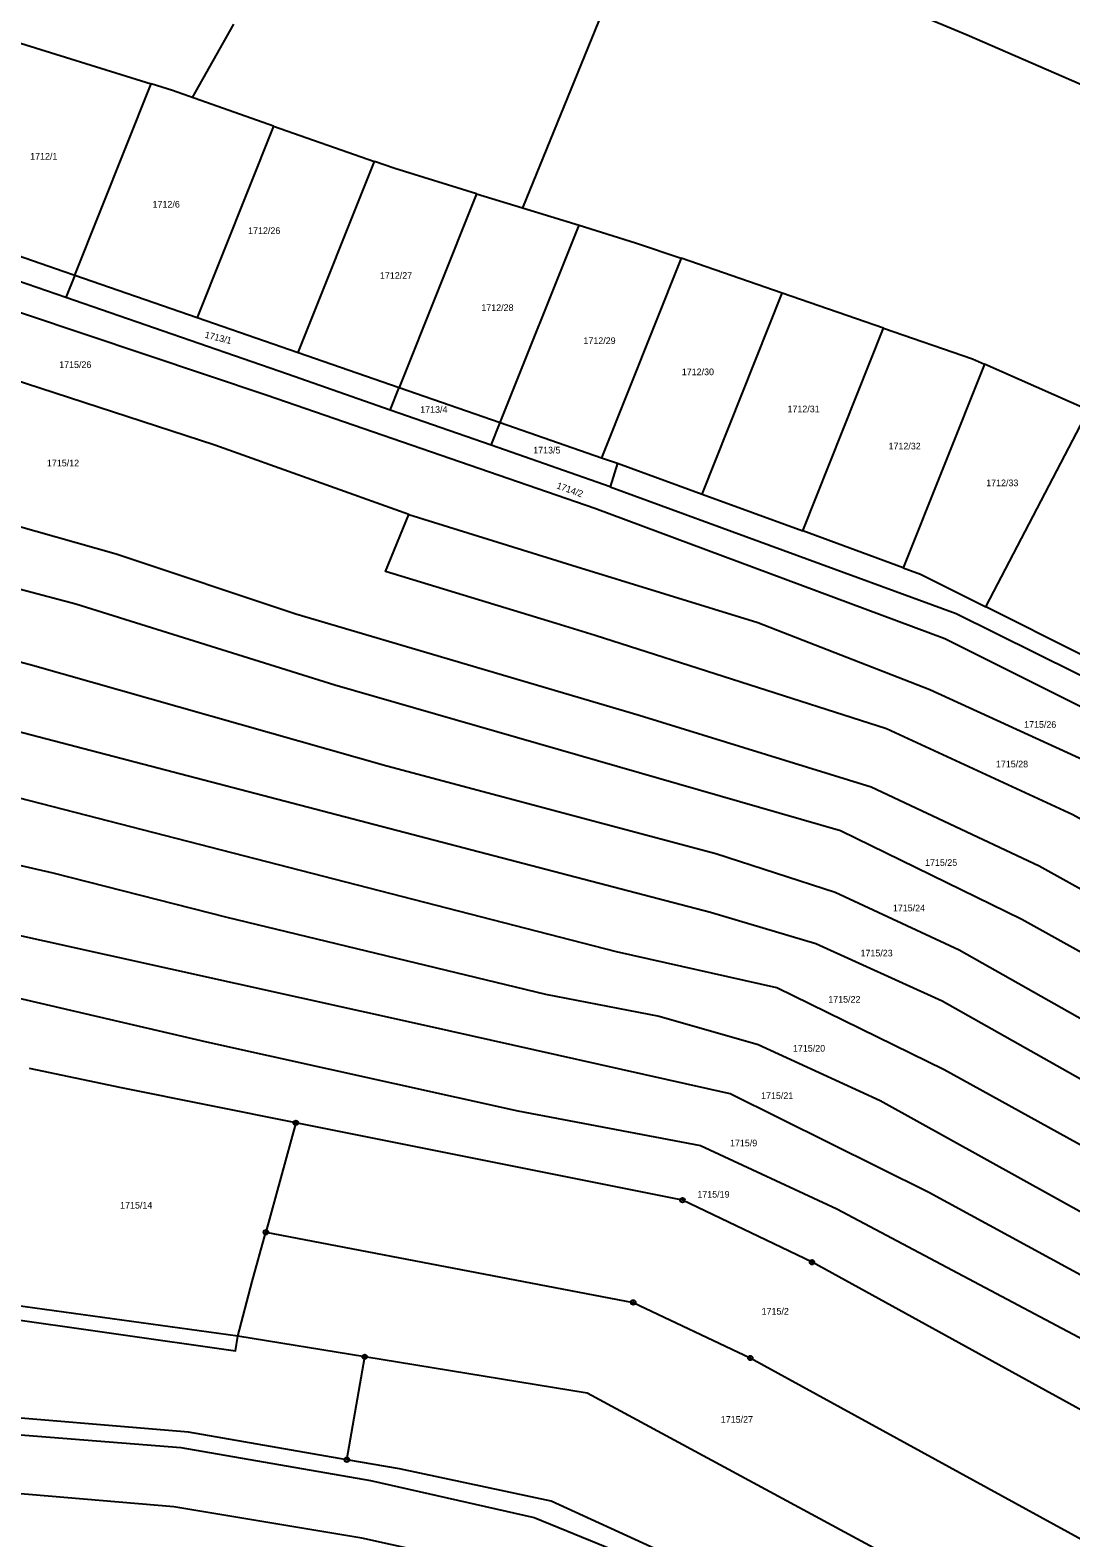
# Model space of a CAD drawing. Extents: x -587171 to -555306, y -1167727 to -1074732.
# Drawn here: x -559466.4 to -559238.1, y -1076219.5 to -1075888.7 of the extents above; entities that cross this region are included whole.
import ezdxf

# ---------------------------------------------------------------- set-up
doc = ezdxf.new("R2010")
doc.units = 0
for name, color, linetype in [('Hranice parcel', 7, 'Continuous'), ('Parcelní čísla', 7, 'Continuous'), ('Značky bodu BP', 7, 'Continuous')]:
    doc.layers.add(name, color=color, linetype=linetype)

msp = doc.modelspace()

# ---------------------------------------------------------------- linework, layer by layer
at = {"layer": 'Hranice parcel'}
for p, q in [((-559331.06, -1075860.75), (-559358.4, -1075927.68)), ((-559421.75, -1075887.41), (-559430.88, -1075903.46)), ((-559471.83, -1075890.5), (-559439.86, -1075900.49)), ((-559456.6, -1075942.47), (-559439.86, -1075900.49)), ((-559413.01, -1075909.73), (-559429.77, -1075951.76)), ((-559413.01, -1075909.73), (-559390.84, -1075917.5)), ((-559407.57, -1075959.45), (-559390.84, -1075917.5)), ((-559368.44, -1075924.59), (-559385.41, -1075967.13)), ((-559368.44, -1075924.59), (-559358.4, -1075927.68)), ((-559358.4, -1075927.68), (-559345.98, -1075931.51)), ((-559363.25, -1075974.81), (-559345.98, -1075931.51)), ((-559323.6, -1075938.76), (-559341.04, -1075982.5)), ((-559301.38, -1075946.41), (-559323.6, -1075938.76)), ((-559459.16, -1075941.58), (-559456.6, -1075942.47)), ((-559456.6, -1075942.47), (-559458.56, -1075947.38)), ((-559456.6, -1075942.47), (-559429.77, -1075951.76)), ((-559318.96, -1075990.51), (-559301.38, -1075946.41)), ((-559279.16, -1075954.06), (-559301.38, -1075946.41)), ((-559429.77, -1075951.76), (-559407.57, -1075959.45)), ((-559296.91, -1075998.58), (-559279.16, -1075954.06)), ((-559407.57, -1075959.45), (-559385.41, -1075967.13)), ((-559257.01, -1075961.95), (-559274.84, -1076006.66)), ((-559234.24, -1075972.11), (-559257.01, -1075961.95)), ((-559387.38, -1075972.06), (-559385.41, -1075967.13)), ((-559385.41, -1075967.13), (-559363.25, -1075974.81)), ((-559365.24, -1075979.79), (-559387.38, -1075972.06)), ((-559256.75, -1076015.21), (-559234.24, -1075972.11)), ((-559365.24, -1075979.79), (-559363.25, -1075974.81)), ((-559363.25, -1075974.81), (-559341.04, -1075982.5)), ((-559339.15, -1075988.91), (-559365.24, -1075979.79)), ((-559341.04, -1075982.5), (-559337.52, -1075983.72)), ((-559337.52, -1075983.72), (-559339.15, -1075988.91)), ((-559337.52, -1075983.72), (-559318.96, -1075990.51)), ((-559497.58, -1075989.48), (-559447.51, -1076003.61)), ((-559318.96, -1075990.51), (-559296.91, -1075998.58)), ((-559274.84, -1076006.66), (-559296.91, -1075998.58)), ((-559235.74, -1076025.73), (-559256.75, -1076015.21)), ((-559542.53, -1076054.89), (-559461.43, -1076073.58)), ((-559408.09, -1076128.43), (-559414.67, -1076152.45)), ((-559323.28, -1076145.41), (-559408.09, -1076128.43)), ((-559420.81, -1076175.25), (-559474.29, -1076167.91)), ((-559393, -1076179.78), (-559420.81, -1076175.25)), ((-559396.91, -1076202.36), (-559393, -1076179.78))]:
    msp.add_line(p, q, dxfattribs=at)
for points in [[(-559045.97, -1075998.34), (-559099.32, -1075969.69), (-559179.27, -1075927.27), (-559216.7, -1075908.96), (-559260.86, -1075889.79), (-559319.72, -1075865.19)], [(-559413.01, -1075909.73), (-559435.19, -1075901.95), (-559439.86, -1075900.49)], [(-559368.44, -1075924.59), (-559386.4, -1075919.06), (-559390.84, -1075917.5)], [(-559522.79, -1075933.63), (-559513.93, -1075935.88), (-559487.84, -1075944.21), (-559475.69, -1075948.27), (-559467.65, -1075950.96), (-559414.37, -1075968.78), (-559342.53, -1075993.56), (-559265.7, -1076022.19), (-559204.97, -1076052.52), (-559125.66, -1076095.82)], [(-559488.31, -1075931.65), (-559484.22, -1075932.9), (-559459.16, -1075941.58)], [(-559345.98, -1075931.51), (-559333.57, -1075935.33), (-559323.6, -1075938.76)], [(-559387.38, -1075972.06), (-559409.93, -1075964.18), (-559458.56, -1075947.38), (-559473.45, -1075942.24)], [(-559279.16, -1075954.06), (-559259.63, -1075960.78), (-559257.01, -1075961.95)], [(-559383.35, -1075994.96), (-559425.87, -1075979.72), (-559470.53, -1075965.21)], [(-559339.15, -1075988.91), (-559263.27, -1076016.69), (-559201.73, -1076047.19), (-559122.81, -1076088.44)], [(-559126.75, -1076122.06), (-559174.46, -1076096.15), (-559237.62, -1076060.88), (-559278.56, -1076042.02), (-559342.42, -1076021.51), (-559350.96, -1076018.91), (-559388.43, -1076007.49), (-559383.35, -1075994.96)], [(-559383.35, -1075994.96), (-559347.54, -1076006.06), (-559306.77, -1076018.69), (-559269.05, -1076033.4), (-559234.54, -1076049.18), (-559120.77, -1076112.38)], [(-559465.9, -1076028.07), (-559516.9, -1076014.35), (-559525.27, -1076012.1), (-559573.47, -1075999.13)], [(-559139.97, -1076143.45), (-559172.02, -1076126.43), (-559248.81, -1076083.81), (-559288.62, -1076064.37), (-559399.57, -1076032.39), (-559456.38, -1076014.63), (-559493.13, -1076004.91)], [(-559447.51, -1076003.61), (-559408.09, -1076016.76), (-559332.82, -1076038.98), (-559281.9, -1076054.72), (-559245.02, -1076072.07), (-559171.92, -1076112.72), (-559133.87, -1076133.59)], [(-559274.84, -1076006.66), (-559271.04, -1076008.05), (-559256.75, -1076015.21)], [(-559146.63, -1076154.24), (-559207.42, -1076121.69), (-559262.58, -1076090.54), (-559289.77, -1076077.9), (-559316, -1076069.39), (-559388.14, -1076050.18), (-559465.9, -1076028.07)], [(-559152.9, -1076164.39), (-559210.81, -1076133.07), (-559266.31, -1076101.73), (-559294.03, -1076089.17), (-559317.12, -1076082.29), (-559498.93, -1076034.84)], [(-559159.7, -1076175.4), (-559265.84, -1076116.84), (-559302.6, -1076098.8), (-559337.78, -1076090.89), (-559473.91, -1076055.9)], [(-559172.73, -1076196.27), (-559269.23, -1076143.7), (-559312.82, -1076122.1), (-559379.44, -1076107.14), (-559547.11, -1076069.98)], [(-559461.43, -1076073.58), (-559423.22, -1076083.33), (-559353.35, -1076100.18), (-559328.37, -1076105.07), (-559306.71, -1076111.24), (-559279.89, -1076123.53), (-559218.86, -1076157.39), (-559166.04, -1076185.55)], [(-559546.62, -1076084.75), (-559494.03, -1076095.26), (-559427.71, -1076110.69), (-559359.41, -1076125.81), (-559319.35, -1076133.4), (-559289.41, -1076147.32), (-559234.02, -1076176.71), (-559179.81, -1076207.57)], [(-559408.09, -1076128.43), (-559446.35, -1076120.78), (-559466.54, -1076116.53)], [(-559190.17, -1076216.6), (-559294.86, -1076159.03), (-559323.28, -1076145.41)], [(-559420.81, -1076175.25), (-559417.66, -1076163.28), (-559414.67, -1076152.45)], [(-559414.67, -1076152.45), (-559334.08, -1076167.84), (-559308.41, -1076180.03), (-559204.34, -1076237.08)], [(-559585.18, -1076155.8), (-559511.59, -1076166.25), (-559474.77, -1076170.87), (-559421.34, -1076178.5), (-559420.81, -1076175.25)], [(-559396.91, -1076202.36), (-559431.67, -1076196.34), (-559480.79, -1076192.23), (-559516.18, -1076188.49), (-559553.54, -1076184.16), (-559592.38, -1076179.47)], [(-559217.04, -1076257.96), (-559277.69, -1076223.66), (-559344.2, -1076187.72), (-559393, -1076179.78)], [(-559593.42, -1076182.87), (-559554.97, -1076187.73), (-559493.51, -1076194.91), (-559433.37, -1076199.67), (-559391.72, -1076206.93), (-559355.84, -1076215.01), (-559333.07, -1076224.29), (-559296.15, -1076244.56), (-559247.71, -1076272.7)], [(-559240.39, -1076291.92), (-559338.12, -1076236.45), (-559357.23, -1076227.62), (-559393.62, -1076219.58), (-559434.86, -1076212.68), (-559494.41, -1076207.65), (-559564.79, -1076200.53)], [(-559246.29, -1076268.65), (-559290.38, -1076243.3), (-559328.49, -1076222.24), (-559352.12, -1076211.43), (-559385.38, -1076204.35), (-559396.91, -1076202.36)]]:
    msp.add_lwpolyline(points, dxfattribs=at)
at = {"layer": 'Značky bodu BP'}
for centre, radius in [((-559408.09, -1076128.43), 0.5), ((-559408.09, -1076128.43), 0.0303), ((-559323.28, -1076145.41), 0.5), ((-559323.28, -1076145.41), 0.0303), ((-559414.67, -1076152.45), 0.5), ((-559414.67, -1076152.45), 0.0303), ((-559294.86, -1076159.03), 0.5), ((-559294.86, -1076159.03), 0.0303), ((-559334.08, -1076167.84), 0.5), ((-559334.08, -1076167.84), 0.0303), ((-559393, -1076179.78), 0.5), ((-559393, -1076179.78), 0.0303), ((-559308.41, -1076180.03), 0.5), ((-559308.41, -1076180.03), 0.0303), ((-559396.91, -1076202.36), 0.5), ((-559396.91, -1076202.36), 0.0303)]:
    msp.add_circle(centre, radius, dxfattribs=at)

# ---------------------------------------------------------------- texts
at = {"layer": 'Parcelní čísla'}
for s, p in [('1712/1', (-559466.39, -1075917.1)), ('1712/6', (-559439.53, -1075927.63)), ('1712/26', (-559418.57, -1075933.42)), ('1712/27', (-559389.65, -1075943.26)), ('1712/28', (-559367.41, -1075950.31)), ('1712/29', (-559345.01, -1075957.57)), ('1715/26', (-559460.02, -1075962.81)), ('1712/30', (-559323.43, -1075964.4)), ('1713/4', (-559380.82, -1075972.66)), ('1712/31', (-559300.25, -1075972.54)), ('1713/5', (-559356.03, -1075981.58)), ('1712/32', (-559278.08, -1075980.69)), ('1715/12', (-559462.71, -1075984.41)), ('1712/33', (-559256.66, -1075988.76)), ('1715/26', (-559248.34, -1076041.77)), ('1715/28', (-559254.52, -1076050.45)), ('1715/25', (-559270.07, -1076072.06)), ('1715/24', (-559277.13, -1076082.03)), ('1715/23', (-559284.23, -1076091.93)), ('1715/22', (-559291.3, -1076102.06)), ('1715/20', (-559299.05, -1076112.81)), ('1715/21', (-559306.04, -1076123.21)), ('1715/9', (-559312.86, -1076133.61)), ('1715/14', (-559446.65, -1076147.25)), ('1715/19', (-559320.02, -1076144.85)), ('1715/2', (-559305.92, -1076170.52)), ('1715/27', (-559314.88, -1076194.25))]:
    msp.add_text(s, height=1.46, dxfattribs=at).set_placement(p)
for s, rotation, p in [('1713/1', 346.2097, (-559428.19, -1075956.17)), ('1714/2', 340, (-559351.03, -1075989.19))]:
    msp.add_text(s, height=1.46, rotation=rotation, dxfattribs=at).set_placement(p)

doc.saveas('drawing.dxf')
